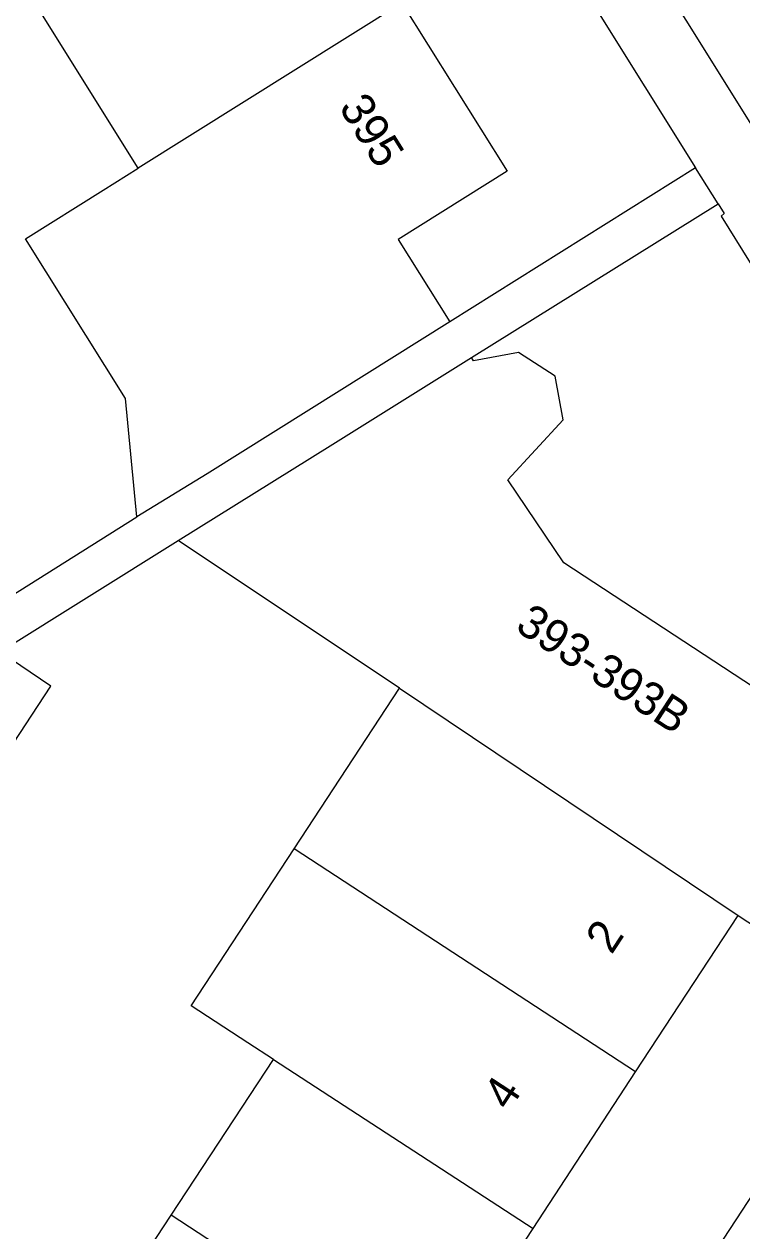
# Model space of a CAD drawing. Extents: x 159280 to 160375, y 384531 to 385872.
# Drawn here: x 160121.96 to 160143.5, y 385062.29 to 385098.53 of the extents above; entities that cross this region are included whole.
import ezdxf

# ---------------------------------------------------------------- set-up
doc = ezdxf.new("R2010")
doc.units = 0
for name, color, linetype in [('IMGEO_Fietspad_gesloten', 7, 'Continuous'), ('IMGEO_Pand', 7, 'Continuous'), ('IMGEO_Pand_nummerreeks', 7, 'Continuous'), ('IMGEO_Voetpad_open', 7, 'Continuous')]:
    doc.layers.add(name, color=color, linetype=linetype)

msp = doc.modelspace()

# ---------------------------------------------------------------- linework, layer by layer
at = {"layer": 'IMGEO_Fietspad_gesloten'}
msp.add_lwpolyline([(160018.776, 385294.779), (160026.937, 385281.707), (160032.057, 385274.063), (160032.718, 385273.076), (160047.18, 385250), (160053.398, 385240.079), (160092.249, 385177.885), (160104.667, 385158.002), (160141.825, 385098.651), (160153.077, 385080.642)], dxfattribs=at)
at = {"layer": 'IMGEO_Pand'}
for points in [[(160125.384, 385094.206), (160122.304, 385099.121)], [(160133.298, 385099.159), (160125.384, 385094.206)], [(160133.298, 385099.159), (160136.459, 385094.115), (160133.188, 385092.065), (160134.738, 385089.591)], [(160125.337, 385083.731), (160124.997, 385087.286), (160121.994, 385092.084), (160124.332, 385093.547), (160125.384, 385094.206)], [(160134.738, 385089.591), (160130.502, 385086.936), (160127.452, 385085.024), (160125.337, 385083.731)], [(160126.586, 385083.016), (160131.148, 385085.866), (160135.388, 385088.514)], [(160143.392, 385071.761), (160144.266, 385071.189), (160147.534, 385076.18), (160147.279, 385076.347), (160147.349, 385077.597), (160146.791, 385078.702), (160145.557, 385078.771), (160144.466, 385078.22), (160138.159, 385082.351), (160136.481, 385084.838), (160138.138, 385086.642), (160137.903, 385087.961), (160136.799, 385088.666), (160135.451, 385088.413), (160135.388, 385088.514)], [(160133.226, 385078.582), (160126.586, 385083.016)], [(160115.803, 385076.279), (160115.706, 385075.726), (160118.247, 385071.77), (160122.76, 385078.646), (160121.238, 385079.675)], [(160130.066, 385073.764), (160133.226, 385078.582)], [(160133.226, 385078.582), (160143.392, 385071.761)], [(160129.439, 385067.434), (160128.673, 385067.933), (160126.967, 385069.04), (160130.066, 385073.764)], [(160140.313, 385067.058), (160130.066, 385073.764)], [(160140.313, 385067.058), (160143.392, 385071.761)], [(160126.37, 385062.755), (160129.439, 385067.434)], [(160129.439, 385067.434), (160137.235, 385062.357)], [(160137.235, 385062.357), (160140.313, 385067.058)], [(160123.289, 385058.057), (160126.37, 385062.755)], [(160134.158, 385057.657), (160126.37, 385062.755)], [(160134.158, 385057.657), (160137.235, 385062.357)]]:
    msp.add_lwpolyline(points, dxfattribs=at)
at = {"layer": 'IMGEO_Voetpad_open'}
for points in [[(160107.067, 385150.26), (160142.116, 385094.216)], [(160142.116, 385094.216), (160134.738, 385089.591)], [(160142.791, 385093.137), (160142.116, 385094.216)], [(160135.388, 385088.514), (160142.791, 385093.137)], [(160142.791, 385093.137), (160142.977, 385092.839), (160142.884, 385092.767), (160146.367, 385087.156), (160146.48, 385087.203), (160151.854, 385078.671), (160151.783, 385075.517)], [(160111.357, 385082.859), (160114.985, 385077.21), (160125.337, 385083.731)], [(160121.238, 385079.675), (160126.586, 385083.016)], [(160151.783, 385075.517), (160147.575, 385069.111), (160122.587, 385030.941)]]:
    msp.add_lwpolyline(points, dxfattribs=at)

# ---------------------------------------------------------------- texts
at = {"layer": 'IMGEO_Pand_nummerreeks'}
for s, rotation, p in [('395', 302.074, (160131.387, 385096.031)), ('393-393B', 326.7742, (160136.66, 385080.344)), ('2', 56.7859, (160139.592, 385070.558)), ('4', 56.7858, (160136.515, 385065.858))]:
    msp.add_text(s, height=1, rotation=rotation, dxfattribs=at).set_placement(p)

doc.saveas('drawing.dxf')
